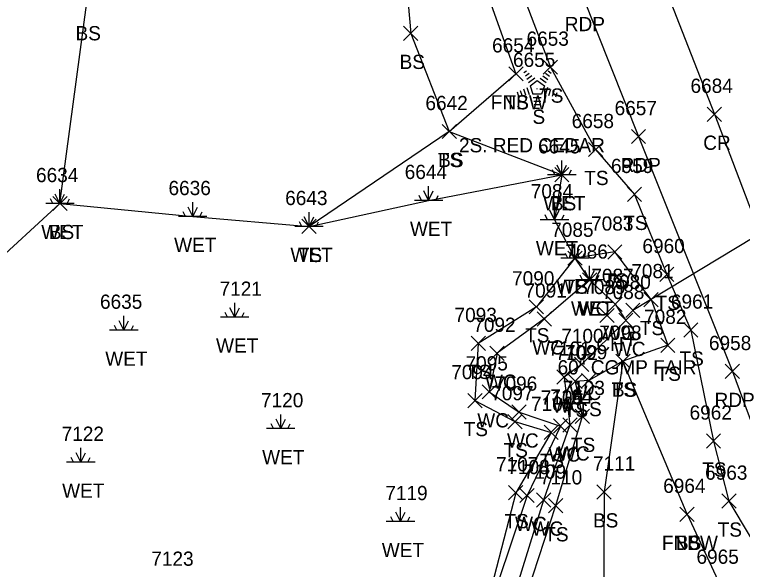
# Model space of a CAD drawing. Extents: x 1472233 to 1475777, y 540726 to 543442.
# Drawn here: x 1472552.6 to 1472654.9, y 541293.5 to 541371.4 of the extents above; entities that cross this region are included whole.
import ezdxf

# ---------------------------------------------------------------- set-up
doc = ezdxf.new("R2010")
doc.units = 0
for name, color, linetype in [('D_A', 7, 'Continuous'), ('D_C', 7, 'Continuous'), ('D_I', 7, 'Continuous'), ('D_TIC', 7, 'Continuous'), ('DCP', 7, 'Continuous'), ('L_A', 7, 'Continuous'), ('L_C', 7, 'Continuous'), ('L_I', 7, 'Continuous'), ('L_TIC', 7, 'Continuous'), ('LAWE', 7, 'Continuous'), ('LELB', 7, 'Continuous'), ('LFNC', 7, 'Continuous'), ('LTC', 7, 'Continuous'), ('LWET', 7, 'Continuous'), ('P_A', 7, 'Continuous'), ('P_I', 7, 'Continuous'), ('P_TIC', 7, 'Continuous'), ('PET', 7, 'Continuous'), ('PRC', 7, 'Continuous')]:
    doc.layers.add(name, color=color, linetype=linetype)

msp = doc.modelspace()

# ---------------------------------------------------------------- linework, layer by layer
at = {"layer": 'D_TIC'}
for points in [[(1472638.54, 541328.88), (1472640.54, 541330.88)], [(1472640.54, 541328.88), (1472638.54, 541330.88)]]:
    msp.add_lwpolyline(points, dxfattribs=at)
at = {"layer": 'DCP'}
msp.add_lwpolyline([(1472680.83, 541354.75), (1472639.54, 541329.88)], dxfattribs=at)
at = {"layer": 'L_TIC'}
for points in [[(1472607.31, 541367.79), (1472609.31, 541369.79)], [(1472609.31, 541367.79), (1472607.31, 541369.79)], [(1472626.95, 541363.05), (1472628.95, 541365.05)], [(1472628.95, 541363.05), (1472626.95, 541365.05)], [(1472622.1, 541362.11), (1472624.1, 541364.11)], [(1472624.1, 541362.11), (1472622.1, 541364.11)], [(1472622.1, 541362.11), (1472624.1, 541364.11)], [(1472624.1, 541362.11), (1472622.1, 541364.11)], [(1472612.73, 541354.01), (1472614.73, 541356.01)], [(1472614.73, 541354.01), (1472612.73, 541356.01)], [(1472612.73, 541354.01), (1472614.73, 541356.01)], [(1472614.73, 541354.01), (1472612.73, 541356.01)], [(1472612.73, 541354.01), (1472614.73, 541356.01)], [(1472614.73, 541354.01), (1472612.73, 541356.01)], [(1472633.3, 541351.48), (1472635.3, 541353.48)], [(1472635.3, 541351.48), (1472633.3, 541353.48)], [(1472628.56, 541347.93), (1472630.56, 541349.93)], [(1472630.56, 541347.93), (1472628.56, 541349.93)], [(1472638.77, 541345.17), (1472640.77, 541347.17)], [(1472640.77, 541345.17), (1472638.77, 541347.17)], [(1472558.01, 541343.89), (1472560.01, 541345.89)], [(1472560.01, 541343.89), (1472558.01, 541345.89)], [(1472593.03, 541340.67), (1472595.03, 541342.67)], [(1472595.03, 541340.67), (1472593.03, 541342.67)], [(1472636.01, 541337.08), (1472638.01, 541339.08)], [(1472638.01, 541337.08), (1472636.01, 541339.08)], [(1472630.4, 541336.21), (1472632.4, 541338.21)], [(1472632.4, 541336.21), (1472630.4, 541338.21)], [(1472632.46, 541333.15), (1472634.46, 541335.15)], [(1472634.46, 541333.15), (1472632.46, 541335.15)], [(1472632.46, 541333.15), (1472634.46, 541335.15)], [(1472634.46, 541333.15), (1472632.46, 541335.15)], [(1472643.32, 541333.93), (1472645.32, 541335.93)], [(1472645.32, 541333.93), (1472643.32, 541335.93)], [(1472641.1, 541330.4), (1472643.1, 541332.4)], [(1472643.1, 541330.4), (1472641.1, 541332.4)], [(1472641.1, 541330.4), (1472643.1, 541332.4)], [(1472643.1, 541330.4), (1472641.1, 541332.4)], [(1472624.98, 541329.38), (1472626.98, 541331.38)], [(1472626.98, 541329.38), (1472624.98, 541331.38)], [(1472636.05, 541329.73), (1472638.05, 541331.73)], [(1472638.05, 541329.73), (1472636.05, 541331.73)], [(1472634.91, 541328.16), (1472636.91, 541330.16)], [(1472636.91, 541328.16), (1472634.91, 541330.16)], [(1472626.09, 541327.68), (1472628.09, 541329.68)], [(1472628.09, 541327.68), (1472626.09, 541329.68)], [(1472637.55, 541327.47), (1472639.55, 541329.47)], [(1472639.55, 541327.47), (1472637.55, 541329.47)], [(1472646.68, 541326.12), (1472648.68, 541328.12)], [(1472648.68, 541326.12), (1472646.68, 541328.12)], [(1472616.81, 541324.24), (1472618.81, 541326.24)], [(1472618.81, 541324.24), (1472616.81, 541326.24)], [(1472643.46, 541323.98), (1472645.46, 541325.98)], [(1472645.46, 541323.98), (1472643.46, 541325.98)], [(1472619.45, 541322.86), (1472621.45, 541324.86)], [(1472621.45, 541322.86), (1472619.45, 541324.86)], [(1472631.33, 541321.29), (1472633.33, 541323.29)], [(1472633.33, 541321.29), (1472631.33, 541323.29)], [(1472637.15, 541321.75), (1472639.15, 541323.75)], [(1472639.15, 541321.75), (1472637.15, 541323.75)], [(1472637.15, 541321.75), (1472639.15, 541323.75)], [(1472639.15, 541321.75), (1472637.15, 541323.75)], [(1472628.87, 541319.52), (1472630.87, 541321.52)], [(1472630.87, 541319.52), (1472628.87, 541321.52)], [(1472630.43, 541318.9), (1472632.43, 541320.9)], [(1472632.43, 541318.9), (1472630.43, 541320.9)], [(1472632.34, 541319.01), (1472634.34, 541321.01)], [(1472634.34, 541319.01), (1472632.34, 541321.01)], [(1472618.36, 541317.44), (1472620.36, 541319.44)], [(1472620.36, 541317.44), (1472618.36, 541319.44)], [(1472616.35, 541316.21), (1472618.35, 541318.21)], [(1472618.35, 541316.21), (1472616.35, 541318.21)], [(1472622.54, 541314.6), (1472624.54, 541316.6)], [(1472624.54, 541314.6), (1472622.54, 541316.6)], [(1472631.43, 541313.99), (1472633.43, 541315.99)], [(1472633.43, 541313.99), (1472631.43, 541315.99)], [(1472621.96, 541313.25), (1472623.96, 541315.25)], [(1472623.96, 541313.25), (1472621.96, 541315.25)], [(1472629.7, 541312.78), (1472631.7, 541314.78)], [(1472631.7, 541312.78), (1472629.7, 541314.78)], [(1472627.05, 541311.74), (1472629.05, 541313.74)], [(1472629.05, 541311.74), (1472627.05, 541313.74)], [(1472628.37, 541312.63), (1472630.37, 541314.63)], [(1472630.37, 541312.63), (1472628.37, 541314.63)], [(1472649.87, 541310.53), (1472651.87, 541312.53)], [(1472651.87, 541310.53), (1472649.87, 541312.53)], [(1472622.08, 541303.27), (1472624.08, 541305.27)], [(1472624.08, 541303.27), (1472622.08, 541305.27)], [(1472623.67, 541302.88), (1472625.67, 541304.88)], [(1472625.67, 541302.88), (1472623.67, 541304.88)], [(1472634.49, 541303.38), (1472636.49, 541305.38)], [(1472636.49, 541303.38), (1472634.49, 541305.38)], [(1472634.49, 541303.38), (1472636.49, 541305.38)], [(1472636.49, 541303.38), (1472634.49, 541305.38)], [(1472625.99, 541302.23), (1472627.99, 541304.23)], [(1472627.99, 541302.23), (1472625.99, 541304.23)], [(1472652.05, 541302.09), (1472654.05, 541304.09)], [(1472654.05, 541302.09), (1472652.05, 541304.09)], [(1472627.68, 541301.43), (1472629.68, 541303.43)], [(1472629.68, 541301.43), (1472627.68, 541303.43)], [(1472646.15, 541300.24), (1472648.15, 541302.24)], [(1472648.15, 541300.24), (1472646.15, 541302.24)], [(1472646.15, 541300.24), (1472648.15, 541302.24)], [(1472648.15, 541300.24), (1472646.15, 541302.24)]]:
    msp.add_lwpolyline(points, dxfattribs=at)
at = {"layer": 'LAWE'}
for points in [[(1472633.46, 541334.15), (1472627.09, 541328.68), (1472620.45, 541323.86), (1472619.36, 541318.44), (1472623.54, 541315.6), (1472629.37, 541313.63), (1472624.67, 541303.88), (1472618.41, 541285.2), (1472601.03, 541269.74), (1472597.29, 541255.5), (1472603.11, 541251.85), (1472607.94, 541254.08), (1472613.37, 541230.66)], [(1472633.46, 541334.15), (1472637.05, 541330.73), (1472638.55, 541328.47), (1472632.33, 541322.29), (1472629.87, 541320.52), (1472630.7, 541313.78), (1472626.99, 541303.23), (1472620.99, 541283.87), (1472603.42, 541268.28), (1472601.88, 541257.46), (1472603.61, 541254.45), (1472608.43, 541256.38), (1472615.13, 541230.92)]]:
    msp.add_lwpolyline(points, dxfattribs=at)
at = {"layer": 'LELB'}
for points in [[(1472530.88, 541605.13), (1472536.76, 541597.99), (1472547.28, 541570.04), (1472564.19, 541527.09), (1472580.43, 541489.05), (1472596.95, 541445.28), (1472610.61, 541411.36), (1472616.34, 541394.53), (1472627.95, 541364.05), (1472634.3, 541352.48), (1472639.77, 541346.17), (1472644.32, 541334.93), (1472647.68, 541327.12), (1472650.87, 541311.53), (1472653.05, 541303.09), (1472658.89, 541293.28), (1472670.29, 541260.53), (1472686.41, 541223.33)], [(1472559.01, 541344.89), (1472562.76, 541372.81), (1472572.68, 541379.45), (1472596.01, 541381.65), (1472607.18, 541381.96), (1472608.31, 541368.79), (1472613.73, 541355.01), (1472629.56, 541348.93)], [(1472613.73, 541355.01), (1472623.1, 541363.11)], [(1472613.73, 541355.01), (1472594.03, 541341.67)], [(1472642.1, 541331.4), (1472637.01, 541338.08), (1472631.4, 541337.21), (1472625.98, 541330.38), (1472617.81, 541325.24), (1472617.35, 541317.21), (1472622.96, 541314.25), (1472628.05, 541312.74), (1472623.08, 541304.27), (1472618.34, 541285.99), (1472599.9, 541270.79), (1472596.68, 541254.85), (1472602, 541250.28), (1472607.36, 541253), (1472611.23, 541230.76)], [(1472642.1, 541331.4), (1472644.46, 541324.98), (1472638.15, 541322.75), (1472633.34, 541320.01), (1472631.43, 541319.9), (1472632.43, 541314.99), (1472628.68, 541302.43), (1472622.29, 541282.96), (1472604.99, 541267.56), (1472603.01, 541257.77), (1472604.53, 541257.7), (1472608.91, 541257.98), (1472616.12, 541230.71)], [(1472647.15, 541301.24), (1472638.15, 541322.75), (1472635.49, 541304.38)], [(1472635.49, 541304.38), (1472635.4, 541287.09), (1472639.25, 541266.91), (1472635.07, 541251.65), (1472620.06, 541236.88), (1472619.74, 541221), (1472611.61, 541206.87), (1472612.68, 541174.42), (1472603.82, 541140.59), (1472615.26, 541104.88), (1472631.44, 541065.69), (1472649.59, 541015.19), (1472668.21, 541022.13), (1472691.25, 541012.03)]]:
    msp.add_lwpolyline(points, dxfattribs=at)
at = {"layer": 'LFNC'}
for points in [[(1472556.2, 541526.44), (1472573.35, 541485.94), (1472591.86, 541443.5), (1472605.44, 541408.32), (1472612.47, 541392.9), (1472623.1, 541363.11)], [(1472647.15, 541301.24), (1472651.83, 541291.28), (1472665.72, 541257.91), (1472681.47, 541221.59), (1472697.26, 541178.93), (1472715.32, 541137.6), (1472729.56, 541097.11), (1472743.08, 541066.44), (1472761.33, 541024.26), (1472777.56, 540981.86)]]:
    msp.add_lwpolyline(points, dxfattribs=at)
at = {"layer": 'LTC'}
for p, q in [((1472624.23, 541363.28), (1472624.59, 541363.54)), ((1472624.44, 541362.82), (1472624.97, 541363.2)), ((1472624.65, 541362.35), (1472625.36, 541362.86)), ((1472626.89, 541362.83), (1472627.57, 541362.33)), ((1472627.26, 541363.18), (1472627.81, 541362.78)), ((1472627.63, 541363.52), (1472628.05, 541363.22)), ((1472624.86, 541361.89), (1472625.74, 541362.53)), ((1472625.09, 541361.43), (1472626.1, 541362.17)), ((1472626.1, 541362.17), (1472627.1, 541361.44)), ((1472626.52, 541362.48), (1472627.33, 541361.89)), ((1472623.72, 541360.78), (1472623.93, 541360.13)), ((1472624.18, 541361), (1472624.45, 541360.16)), ((1472624.63, 541361.21), (1472624.96, 541360.19)), ((1472625.09, 541361.43), (1472625.48, 541360.24)), ((1472627.1, 541361.44), (1472626.71, 541360.24)), ((1472627.53, 541361.17), (1472627.2, 541360.13)), ((1472627.98, 541360.92), (1472627.69, 541360.04)), ((1472623.27, 541360.56), (1472623.42, 541360.1)), ((1472626.71, 541360.24), (1472625.48, 541360.24)), ((1472626.67, 541359.74), (1472625.52, 541359.74)), ((1472628.42, 541360.67), (1472628.19, 541359.94)), ((1472628.87, 541360.42), (1472628.68, 541359.85)), ((1472626.58, 541359.24), (1472625.6, 541359.24)), ((1472626.5, 541358.74), (1472625.67, 541358.74)), ((1472626.42, 541358.24), (1472625.74, 541358.24))]:
    msp.add_line(p, q, dxfattribs=at)
at = {"layer": 'LWET'}
for p, q in [((1472629.56, 541348.93), (1472629.56, 541350.93)), ((1472628.56, 541348.93), (1472628.23, 541349.6)), ((1472629.56, 541348.93), (1472628.9, 541350.26)), ((1472629.56, 541348.93), (1472630.23, 541350.26)), ((1472630.56, 541348.93), (1472630.9, 541349.6)), ((1472631.56, 541348.93), (1472627.56, 541348.93)), ((1472559.01, 541344.89), (1472559.01, 541346.89)), ((1472610.83, 541345.33), (1472610.16, 541346.67)), ((1472610.83, 541345.33), (1472610.83, 541347.33)), ((1472610.83, 541345.33), (1472611.49, 541346.67)), ((1472558.01, 541344.89), (1472557.67, 541345.55)), ((1472559.01, 541344.89), (1472558.34, 541346.22)), ((1472559.01, 541344.89), (1472559.67, 541346.22)), ((1472560.01, 541344.89), (1472560.34, 541345.55)), ((1472609.83, 541345.33), (1472609.49, 541346)), ((1472611.83, 541345.33), (1472612.16, 541346)), ((1472561.01, 541344.89), (1472557.01, 541344.89)), ((1472577.68, 541343.07), (1472577.02, 541344.4)), ((1472577.68, 541343.07), (1472577.68, 541345.07)), ((1472577.68, 541343.07), (1472578.35, 541344.4)), ((1472612.83, 541345.33), (1472608.83, 541345.33)), ((1472628.53, 541342.62), (1472628.53, 541344.62)), ((1472576.68, 541343.07), (1472576.35, 541343.74)), ((1472578.68, 541343.07), (1472579.02, 541343.74)), ((1472594.03, 541341.67), (1472594.03, 541343.67)), ((1472628.53, 541342.62), (1472627.87, 541343.95)), ((1472628.53, 541342.62), (1472629.2, 541343.95)), ((1472579.68, 541343.07), (1472575.68, 541343.07)), ((1472593.03, 541341.67), (1472592.69, 541342.34)), ((1472594.03, 541341.67), (1472593.36, 541343)), ((1472594.03, 541341.67), (1472594.69, 541343)), ((1472595.03, 541341.67), (1472595.36, 541342.34)), ((1472630.53, 541342.62), (1472626.53, 541342.62)), ((1472627.53, 541342.62), (1472627.2, 541343.28)), ((1472629.53, 541342.62), (1472629.87, 541343.28)), ((1472596.03, 541341.67), (1472592.03, 541341.67)), ((1472631.4, 541337.21), (1472630.73, 541338.54)), ((1472631.4, 541337.21), (1472631.4, 541339.21)), ((1472631.4, 541337.21), (1472632.06, 541338.54)), ((1472633.4, 541337.21), (1472629.4, 541337.21)), ((1472630.4, 541337.21), (1472630.06, 541337.88)), ((1472632.4, 541337.21), (1472632.73, 541337.88)), ((1472633.46, 541334.15), (1472632.79, 541335.48)), ((1472633.46, 541334.15), (1472633.46, 541336.15)), ((1472633.46, 541334.15), (1472634.13, 541335.48)), ((1472635.46, 541334.15), (1472631.46, 541334.15)), ((1472632.46, 541334.15), (1472632.13, 541334.82)), ((1472634.46, 541334.15), (1472634.79, 541334.82)), ((1472583.58, 541328.93), (1472582.91, 541330.26)), ((1472583.58, 541328.93), (1472583.58, 541330.93)), ((1472583.58, 541328.93), (1472584.24, 541330.26)), ((1472568, 541327.1), (1472568, 541329.1)), ((1472582.58, 541328.93), (1472582.24, 541329.6)), ((1472584.58, 541328.93), (1472584.91, 541329.6)), ((1472568, 541327.1), (1472567.33, 541328.43)), ((1472568, 541327.1), (1472568.66, 541328.43)), ((1472585.58, 541328.93), (1472581.58, 541328.93)), ((1472570, 541327.1), (1472566, 541327.1)), ((1472567, 541327.1), (1472566.66, 541327.76)), ((1472569, 541327.1), (1472569.33, 541327.76)), ((1472590.05, 541313.27), (1472590.05, 541315.27)), ((1472589.05, 541313.27), (1472588.72, 541313.94)), ((1472590.05, 541313.27), (1472589.38, 541314.6)), ((1472590.05, 541313.27), (1472590.72, 541314.6)), ((1472591.05, 541313.27), (1472591.38, 541313.94)), ((1472592.05, 541313.27), (1472588.05, 541313.27)), ((1472561.94, 541308.55), (1472561.28, 541309.88)), ((1472561.94, 541308.55), (1472561.94, 541310.55)), ((1472561.94, 541308.55), (1472562.61, 541309.88)), ((1472563.94, 541308.55), (1472559.94, 541308.55)), ((1472560.94, 541308.55), (1472560.61, 541309.21)), ((1472562.94, 541308.55), (1472563.28, 541309.21)), ((1472606.87, 541300.22), (1472606.2, 541301.55)), ((1472606.87, 541300.22), (1472606.87, 541302.22)), ((1472606.87, 541300.22), (1472607.54, 541301.55)), ((1472605.87, 541300.22), (1472605.54, 541300.88)), ((1472607.87, 541300.22), (1472608.2, 541300.88)), ((1472608.87, 541300.22), (1472604.87, 541300.22))]:
    msp.add_line(p, q, dxfattribs=at)
msp.add_lwpolyline([(1472508.98, 541329.05), (1472533.47, 541318.91), (1472548.89, 541335.64), (1472559.01, 541344.89), (1472577.68, 541343.07), (1472594.03, 541341.67), (1472610.83, 541345.33), (1472629.56, 541348.93), (1472628.53, 541342.62), (1472631.4, 541337.21), (1472633.46, 541334.15)], dxfattribs=at)
at = {"layer": 'P_TIC'}
for points in [[(1472650, 541356.43), (1472652, 541358.43)], [(1472652, 541356.43), (1472650, 541358.43)], [(1472639.33, 541353.3), (1472641.33, 541355.3)], [(1472641.33, 541353.3), (1472639.33, 541355.3)], [(1472652.53, 541320.3), (1472654.53, 541322.3)], [(1472654.53, 541320.3), (1472652.53, 541322.3)]]:
    msp.add_lwpolyline(points, dxfattribs=at)
at = {"layer": 'PET'}
msp.add_lwpolyline([(1472410.42, 541944.75), (1472417.04, 541924.07), (1472429.27, 541890.41), (1472437.03, 541868.87), (1472443.66, 541851.19), (1472458.48, 541813.05), (1472466.78, 541792.24), (1472482.95, 541751.29), (1472501.43, 541706.5), (1472501.82, 541705.19), (1472522.02, 541654.99), (1472538.62, 541615.01), (1472544.85, 541600.28), (1472555.29, 541573.09), (1472571.16, 541534.06), (1472588.21, 541491.28), (1472604.53, 541448.36), (1472617.02, 541415.32), (1472632.48, 541374.1), (1472640.33, 541354.3), (1472653.53, 541321.3), (1472663.39, 541294.75), (1472676.2, 541262.98), (1472690.88, 541224.88)], dxfattribs=at)
at = {"layer": 'PRC'}
msp.add_lwpolyline([(1472420.86, 541948.25), (1472433.46, 541909.93), (1472447.3, 541871.91), (1472463.52, 541829.07), (1472476.48, 541795.89), (1472493.07, 541754.32), (1472510.83, 541710.45), (1472511.85, 541707.67), (1472530.21, 541662.33), (1472546.22, 541622.93), (1472556.77, 541597.06), (1472571.64, 541559.78), (1472578.28, 541543.8), (1472597.24, 541495.81), (1472616.73, 541446.14), (1472628.52, 541416.05), (1472640.35, 541384.78), (1472651, 541357.43), (1472663.57, 541324.45), (1472674.03, 541297.85), (1472686.99, 541264.4), (1472700.97, 541228.15)], dxfattribs=at)

# ---------------------------------------------------------------- texts
at = {"layer": 'D_A'}
msp.add_text('P', height=2, dxfattribs=at).set_placement((1472638.91, 541324.88))
at = {"layer": 'D_C'}
msp.add_text('60" CGMP FAIR', height=2, dxfattribs=at).set_placement((1472628.96, 541320.88))
at = {"layer": 'D_I'}
msp.add_text('7080', height=2, dxfattribs=at).set_placement((1472636.11, 541332.88))
at = {"layer": 'L_A'}
for s, p in [('BS', (1472561.2, 541367.81)), ('BS', (1472606.75, 541363.79)), ('TS', (1472626.36, 541359.05)), ('FNBW', (1472619.57, 541358.11)), ('TS', (1472621.51, 541358.11)), ('S', (1472625.43, 541356.08)), ('TS', (1472612.14, 541350.01)), ('TS', (1472612.14, 541350.01)), ('BS', (1472612.17, 541350.01)), ('TS', (1472632.71, 541347.48)), ('WET', (1472626.94, 541343.93)), ('BS', (1472628.01, 541343.93)), ('WET', (1472608.21, 541340.33)), ('TS', (1472638.18, 541341.17)), ('WET', (1472556.38, 541339.89)), ('BS', (1472557.45, 541339.89)), ('WET', (1472575.06, 541338.07)), ('WET', (1472625.91, 541337.62)), ('WET', (1472591.41, 541336.67)), ('TS', (1472592.44, 541336.67)), ('WET', (1472628.77, 541332.21)), ('TS', (1472629.81, 541332.21)), ('TS', (1472635.42, 541333.08)), ('WET', (1472630.84, 541329.15)), ('WC', (1472631.77, 541329.15)), ('WC', (1472631.77, 541329.15)), ('TS', (1472642.73, 541329.93)), ('TS', (1472640.51, 541326.4)), ('TS', (1472640.51, 541326.4)), ('TS', (1472624.39, 541325.38)), ('WC', (1472635.35, 541325.73)), ('CH', (1472634.4, 541324.16)), ('WET', (1472580.95, 541323.93)), ('WC', (1472625.39, 541323.68)), ('WC', (1472636.86, 541323.47)), ('WET', (1472565.38, 541322.1)), ('TS', (1472646.09, 541322.12)), ('TS', (1472616.22, 541320.24)), ('TS', (1472642.87, 541319.98)), ('WC', (1472618.75, 541318.86)), ('WC', (1472630.64, 541317.29)), ('TS', (1472636.56, 541317.75)), ('BS', (1472636.59, 541317.75)), ('WC', (1472628.18, 541315.52)), ('TS', (1472629.84, 541314.9)), ('TS', (1472631.75, 541315.01)), ('WC', (1472617.67, 541313.44)), ('TS', (1472615.76, 541312.21)), ('WC', (1472621.85, 541310.6)), ('TS', (1472630.84, 541309.99)), ('TS', (1472621.37, 541309.25)), ('WC', (1472627.68, 541308.63)), ('WC', (1472629.01, 541308.78)), ('WET', (1472587.43, 541308.27)), ('TS', (1472626.45, 541307.74)), ('TS', (1472649.28, 541306.53)), ('WET', (1472559.32, 541303.55)), ('BS', (1472633.93, 541299.38)), ('BS', (1472633.93, 541299.38)), ('TS', (1472621.49, 541299.27)), ('WC', (1472622.98, 541298.88)), ('WC', (1472625.29, 541298.23)), ('TS', (1472627.09, 541297.43)), ('TS', (1472651.46, 541298.09)), ('FNBW', (1472643.62, 541296.24)), ('BS', (1472645.59, 541296.24)), ('WET', (1472604.25, 541295.22))]:
    msp.add_text(s, height=2, dxfattribs=at).set_placement(p)
at = {"layer": 'L_C'}
msp.add_text('2S. RED CEDAR', height=2, dxfattribs=at).set_placement((1472615.1, 541352.08))
at = {"layer": 'L_I'}
for s, p in [('6653', (1472624.59, 541367.05)), ('6654', (1472619.75, 541366.11)), ('6654', (1472619.75, 541366.11)), ('6655', (1472622.69, 541364.08)), ('6642', (1472610.38, 541358.01)), ('6642', (1472610.38, 541358.01)), ('6642', (1472610.38, 541358.01)), ('6658', (1472630.94, 541355.48)), ('6645', (1472626.21, 541351.93)), ('6645', (1472626.21, 541351.93)), ('6959', (1472636.46, 541349.17)), ('6634', (1472555.65, 541347.89)), ('6634', (1472555.65, 541347.89)), ('6644', (1472607.47, 541348.33)), ('6636', (1472574.27, 541346.07)), ('7084', (1472625.19, 541345.62)), ('6643', (1472590.67, 541344.67)), ('6643', (1472590.67, 541344.67)), ('7083', (1472633.67, 541341.08)), ('7085', (1472628.06, 541340.21)), ('7085', (1472628.06, 541340.21)), ('6960', (1472640.88, 541337.93)), ('7086', (1472630.07, 541337.15)), ('7086', (1472630.07, 541337.15)), ('7086', (1472630.07, 541337.15)), ('7081', (1472639.32, 541334.4)), ('7081', (1472639.32, 541334.4)), ('7090', (1472622.56, 541333.38)), ('7087', (1472633.71, 541333.73)), ('7089', (1472632.56, 541332.16)), ('7121', (1472581.45, 541331.93)), ('7091', (1472624.31, 541331.68)), ('7088', (1472635.21, 541331.47)), ('6635', (1472564.64, 541330.1)), ('6961', (1472644.89, 541330.12)), ('7093', (1472614.47, 541328.24)), ('7082', (1472641.12, 541327.98)), ('7092', (1472617.11, 541326.86)), ('7100', (1472629.47, 541325.29)), ('7098', (1472634.82, 541325.75)), ('7098', (1472634.82, 541325.75)), ('7101', (1472627.67, 541323.52)), ('7102', (1472628.66, 541322.9)), ('7099', (1472629.99, 541323.01)), ('7095', (1472616.02, 541321.44)), ('7094', (1472614.01, 541320.21)), ('7096', (1472620.15, 541318.6)), ('7103', (1472629.66, 541317.99)), ('7097', (1472619.63, 541317.25)), ('7104', (1472627.93, 541316.78)), ('7120', (1472587.27, 541316.27)), ('7106', (1472625.22, 541315.74)), ('7105', (1472626.6, 541316.63)), ('6962', (1472647.51, 541314.53)), ('7122', (1472559.25, 541311.55)), ('7107', (1472620.31, 541307.27)), ('7108', (1472621.9, 541306.88)), ('7111', (1472633.93, 541307.38)), ('7111', (1472633.93, 541307.38)), ('7109', (1472624.21, 541306.23)), ('6963', (1472649.69, 541306.09)), ('7110', (1472626.47, 541305.43)), ('6964', (1472643.8, 541304.24)), ('6964', (1472643.8, 541304.24)), ('7119', (1472604.74, 541303.22)), ('6965', (1472648.48, 541294.28)), ('7123', (1472571.85, 541294))]:
    msp.add_text(s, height=2, dxfattribs=at).set_placement(p)
at = {"layer": 'LTC'}
msp.add_text('.', height=1.04, rotation=270, dxfattribs=at).set_placement((1472625.98, 541361.18))
at = {"layer": 'P_A'}
for s, p in [('RDP', (1472629.97, 541369.1)), ('CR', (1472649.43, 541352.43)), ('RDP', (1472637.82, 541349.3)), ('RDP', (1472651.02, 541316.3))]:
    msp.add_text(s, height=2, dxfattribs=at).set_placement(p)
at = {"layer": 'P_I'}
for s, p in [('6684', (1472647.64, 541360.43)), ('6657', (1472636.97, 541357.3)), ('6958', (1472650.23, 541324.3))]:
    msp.add_text(s, height=2, dxfattribs=at).set_placement(p)

doc.saveas('drawing.dxf')
